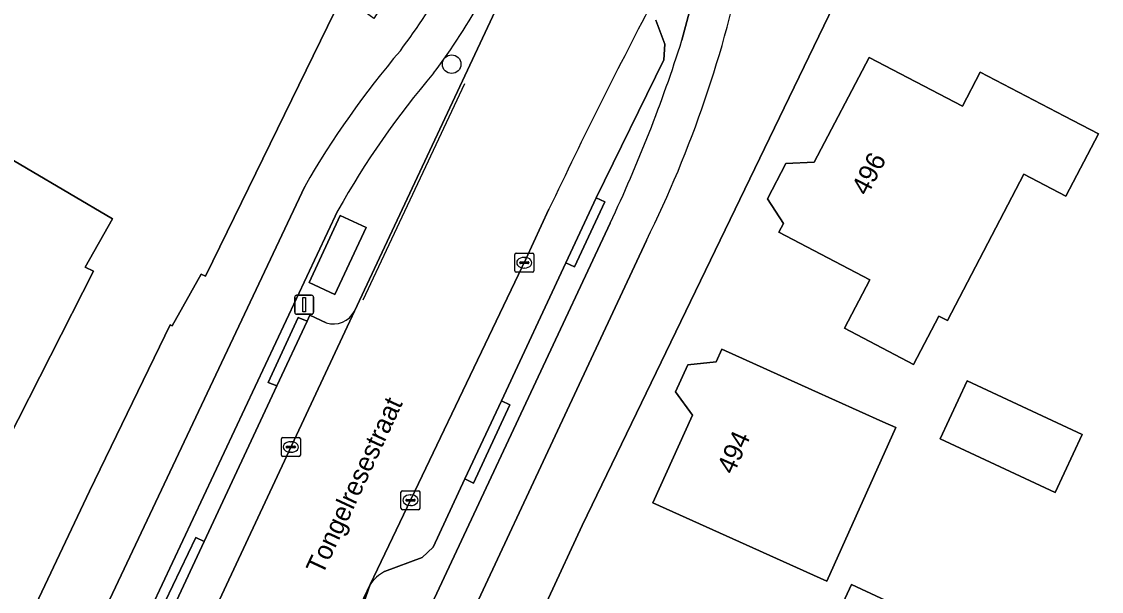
# Model space of a CAD drawing. Extents: x 162989 to 165008, y 383432 to 384338.
# Drawn here: x 163801.3 to 163858.1, y 384028.6 to 384058.6 of the extents above; entities that cross this region are included whole.
import ezdxf

# ---------------------------------------------------------------- set-up
doc = ezdxf.new("R2010")
doc.units = 0
for name, color, linetype in [('IMGEO_Boom', 7, 'Continuous'), ('IMGEO_Erf', 7, 'Continuous'), ('IMGEO_Fietspad_open', 7, 'Continuous'), ('IMGEO_Kolk', 7, 'Continuous'), ('IMGEO_Lichtmast', 7, 'Continuous'), ('IMGEO_Lijnafwatering', 7, 'Continuous'), ('IMGEO_Openbare_ruimte_label', 7, 'Continuous'), ('IMGEO_Pand', 7, 'Continuous'), ('IMGEO_Pand_nummerreeks', 7, 'Continuous'), ('IMGEO_Parkeervlak_open', 7, 'Continuous'), ('IMGEO_Rijbaan_lokaal_gesloten', 7, 'Continuous'), ('IMGEO_Verkeerseiland_open', 7, 'Continuous'), ('IMGEO_Voetpad_open', 7, 'Continuous')]:
    doc.layers.add(name, color=color, linetype=linetype)

msp = doc.modelspace()

# ---------------------------------------------------------------- linework, layer by layer
at = {"layer": 'IMGEO_Boom'}
msp.add_circle((163823.928, 384056.369), 0.489, dxfattribs=at)
at = {"layer": 'IMGEO_Erf'}
for points in [[(163796.988, 384017.276), (163804.861, 384033.884), (163809.104, 384042.631), (163809.212, 384042.588), (163810.741, 384045.3), (163810.967, 384045.208), (163817.775, 384059.146), (163818.285, 384059.918), (163813.266, 384063.63), (163814.609, 384065.86), (163810.204, 384068.685), (163812.199, 384072.078), (163812.999, 384073.439), (163808.956, 384075.49), (163810.645, 384078.819), (163810.667, 384078.863), (163807.788, 384080.269), (163798.708, 384084.876), (163804.886, 384089.778), (163802.878, 384091.994), (163800.986, 384090.689)], [(163844.546, 384060.544), (163830.801, 384032.07), (163823.703, 384016.761), (163826.878, 384015.309), (163848.718, 384005.16), (163855.834, 384020.015), (163843.509, 384025.826), (163844.976, 384028.968), (163857.323, 384023.204), (163855.856, 384020.062), (163860.522, 384017.854)]]:
    msp.add_lwpolyline(points, dxfattribs=at)
for points in [[(163856.255, 384049.415), (163854.042, 384050.571), (163850.019, 384042.869), (163849.571, 384043.103), (163848.241, 384040.558), (163844.604, 384042.458), (163845.938, 384045.013), (163841.147, 384047.516), (163841.385, 384047.972), (163840.552, 384049.284), (163841.521, 384051.138), (163843.012, 384051.201), (163845.894, 384056.716), (163850.806, 384054.151), (163851.743, 384055.945), (163856.175, 384053.63), (163857.967, 384052.694)], [(163793.494, 384055.622), (163794.955, 384054.762), (163799.264, 384052.226), (163806.073, 384048.219), (163804.632, 384045.684), (163805.081, 384045.47), (163800.548, 384036.545), (163790.784, 384041.199), (163791.121, 384041.856), (163793.348, 384046.531), (163787.985, 384049.087), (163788.137, 384049.406), (163789.503, 384052.272), (163790.485, 384054.332), (163791.888, 384053.663), (163792.946, 384055.883)], [(163843.666, 384029.14), (163839.077, 384031.207), (163834.517, 384033.26), (163836.596, 384037.875), (163835.705, 384039.112), (163836.349, 384040.541), (163837.846, 384040.692), (163838.143, 384041.353), (163842.884, 384039.218), (163846.628, 384037.532), (163847.307, 384037.226)], [(163857.117, 384036.863), (163855.69, 384033.808), (163849.636, 384036.634), (163851.063, 384039.69)]]:
    msp.add_lwpolyline(points, close=True, dxfattribs=at)
at = {"layer": 'IMGEO_Fietspad_open'}
for points in [[(163851.703, 384086.452), (163848.601, 384082.726), (163839.851, 384068.648), (163838.087, 384065.315), (163836.047, 384057.632)], [(163816.191, 384049.92), (163792.623, 384000.034), (163790.906, 383996.321), (163790.648, 383995.763), (163786.864, 383987.569), (163785.231, 383983.749), (163783.462, 383980.201)], [(163785.638, 383979.969), (163788.303, 383985.587), (163788.717, 383986.483), (163788.738, 383986.527), (163793.161, 383995.925), (163795.075, 384000), (163817.935, 384048.658)], [(163832.27, 384048.002), (163820.524, 384022.914), (163818.329, 384018.265), (163816.33, 384013.739), (163811.277, 384002.91), (163810.085, 384000)], [(163812.343, 384000), (163812.793, 384001.137), (163818.165, 384012.68), (163820.272, 384017.302), (163834.179, 384047.089)]]:
    msp.add_lwpolyline(points, dxfattribs=at)
for centre, radius, start, end in [((163793.978, 384077.613), 34.12, 323.0002, 338.4986), ((163793.321, 384077.983), 36.982, 323.3182, 338.3634), ((163779.103, 384074.34), 61.449, 333.67409, 348.63381), ((163762.943, 384080.748), 76.671, 334.71631, 342.4523), ((163856.724, 384026.758), 46.684, 139.4964, 150.2546), ((163857.168, 384026.674), 44.973, 139.4835, 150.7358)]:
    msp.add_arc(centre, radius, start, end, dxfattribs=at)
at = {"layer": 'IMGEO_Kolk'}
for p, q in [((163827.248, 384045.486), (163827.248, 384046.338)), ((163827.323, 384046.412), (163828.175, 384046.412)), ((163827.507, 384045.906), (163827.507, 384045.918)), ((163827.55, 384045.955), (163827.948, 384045.955)), ((163827.736, 384046.192), (163827.761, 384046.192)), ((163827.991, 384045.918), (163827.991, 384045.906)), ((163828.249, 384046.338), (163828.249, 384045.486)), ((163828.175, 384045.412), (163827.323, 384045.412)), ((163827.945, 384045.869), (163827.547, 384045.869)), ((163827.759, 384045.632), (163827.734, 384045.632)), ((163814.962, 384035.778), (163814.962, 384036.63)), ((163815.037, 384036.704), (163815.889, 384036.704)), ((163815.264, 384036.247), (163815.662, 384036.247)), ((163815.45, 384036.484), (163815.475, 384036.484)), ((163815.963, 384036.63), (163815.963, 384035.778)), ((163815.889, 384035.704), (163815.037, 384035.704)), ((163815.221, 384036.198), (163815.221, 384036.21)), ((163815.659, 384036.161), (163815.261, 384036.161)), ((163815.473, 384035.924), (163815.448, 384035.924)), ((163815.705, 384036.21), (163815.705, 384036.198)), ((163821.259, 384032.976), (163821.259, 384033.828)), ((163821.334, 384033.902), (163822.186, 384033.902)), ((163821.518, 384033.396), (163821.518, 384033.408)), ((163821.561, 384033.445), (163821.959, 384033.445)), ((163821.747, 384033.682), (163821.772, 384033.682)), ((163822.002, 384033.408), (163822.002, 384033.396)), ((163822.26, 384033.828), (163822.26, 384032.976)), ((163822.186, 384032.902), (163821.334, 384032.902)), ((163821.956, 384033.359), (163821.558, 384033.359)), ((163821.77, 384033.122), (163821.745, 384033.122))]:
    msp.add_line(p, q, dxfattribs=at)
for points in [[(163827.248, 384045.486), (163827.248, 384046.338)], [(163827.323, 384046.412), (163828.175, 384046.412)], [(163828.249, 384046.338), (163828.249, 384045.486)], [(163828.175, 384045.412), (163827.323, 384045.412)], [(163814.962, 384035.778), (163814.962, 384036.63)], [(163815.037, 384036.704), (163815.889, 384036.704)], [(163815.963, 384036.63), (163815.963, 384035.778)], [(163815.889, 384035.704), (163815.037, 384035.704)], [(163821.259, 384032.976), (163821.259, 384033.828)], [(163821.334, 384033.902), (163822.186, 384033.902)], [(163822.26, 384033.828), (163822.26, 384032.976)], [(163822.186, 384032.902), (163821.334, 384032.902)]]:
    msp.add_lwpolyline(points, dxfattribs=at)
for centre, radius, start, end in [((163827.325, 384046.336), 0.0765, 91.552, 178.448), ((163827.325, 384046.336), 0.0765, 91.552, 178.448), ((163827.547, 384045.915), 0.0403, 85.8775, 175.7526), ((163827.544, 384045.905), 0.0366, 178.938, 274.7102), ((163827.948, 384045.912), 0.043, 264.8664, 352.4533), ((163827.952, 384045.917), 0.0386, 1.7309, 96.639), ((163828.173, 384046.336), 0.0765, 1.552, 88.448), ((163828.173, 384046.336), 0.0765, 1.552, 88.448), ((163827.325, 384045.488), 0.0765, 181.552, 268.448), ((163827.325, 384045.488), 0.0765, 181.552, 268.448), ((163828.173, 384045.488), 0.0765, 271.552, 358.448), ((163828.173, 384045.488), 0.0765, 271.552, 358.448), ((163815.039, 384036.628), 0.0765, 91.552, 178.448), ((163815.039, 384036.628), 0.0765, 91.552, 178.448), ((163815.261, 384036.207), 0.0403, 85.8775, 175.7526), ((163815.666, 384036.209), 0.0386, 1.7309, 96.639), ((163815.887, 384036.628), 0.0765, 1.552, 88.448), ((163815.887, 384036.628), 0.0765, 1.552, 88.448), ((163815.039, 384035.78), 0.0765, 181.552, 268.448), ((163815.039, 384035.78), 0.0765, 181.552, 268.448), ((163815.258, 384036.197), 0.0366, 178.938, 274.7102), ((163815.662, 384036.204), 0.043, 264.8664, 352.4533), ((163815.887, 384035.78), 0.0765, 271.552, 358.448), ((163815.887, 384035.78), 0.0765, 271.552, 358.448), ((163821.336, 384033.826), 0.0765, 91.552, 178.448), ((163821.336, 384033.826), 0.0765, 91.552, 178.448), ((163821.558, 384033.405), 0.0403, 85.8775, 175.7526), ((163821.555, 384033.395), 0.0366, 178.938, 274.7102), ((163821.959, 384033.402), 0.043, 264.8664, 352.4533), ((163821.963, 384033.407), 0.0386, 1.7309, 96.639), ((163822.184, 384033.826), 0.0765, 1.552, 88.448), ((163822.184, 384033.826), 0.0765, 1.552, 88.448), ((163821.336, 384032.978), 0.0765, 181.552, 268.448), ((163821.336, 384032.978), 0.0765, 181.552, 268.448), ((163822.184, 384032.978), 0.0765, 271.552, 358.448), ((163822.184, 384032.978), 0.0765, 271.552, 358.448)]:
    msp.add_arc(centre, radius, start, end, dxfattribs=at)
for centre, major_axis, ratio, start_param, end_param in [((163827.735, 384045.912), (-0.387, 0.002), 0.722429, 4.712389, 7.853982), ((163827.76, 384045.912), (-0.39, 0.002), 0.717154, 1.570796, 4.712389), ((163815.449, 384036.204), (-0.387, 0.002), 0.722429, 4.712389, 7.853982), ((163815.474, 384036.204), (-0.39, 0.002), 0.717154, 1.570796, 4.712389), ((163821.746, 384033.402), (-0.387, 0.002), 0.722429, 4.712389, 7.853982), ((163821.771, 384033.402), (-0.39, 0.002), 0.717154, 1.570796, 4.712389)]:
    msp.add_ellipse(centre, major_axis=major_axis, ratio=ratio, start_param=start_param, end_param=end_param, dxfattribs=at)
at = {"layer": 'IMGEO_Lichtmast'}
for p, q in [((163815.766, 384044.2), (163816.556, 384044.2)), ((163816.556, 384044.2), (163815.766, 384044.2)), ((163815.666, 384043.3), (163815.666, 384044.1)), ((163815.666, 384044.1), (163815.666, 384043.3)), ((163816.656, 384044.1), (163816.656, 384043.3)), ((163816.656, 384043.3), (163816.656, 384044.1)), ((163816.556, 384043.2), (163815.766, 384043.2)), ((163815.766, 384043.2), (163816.556, 384043.2))]:
    msp.add_line(p, q, dxfattribs=at)
msp.add_lwpolyline([(163816.086, 384044.075), (163816.236, 384044.075), (163816.236, 384043.325), (163816.086, 384043.325), (163816.086, 384044.075)], dxfattribs=at)
for centre, start, end in [((163815.766, 384044.1), 90, 180), ((163815.766, 384044.1), 90, 180), ((163816.556, 384044.1), 0, 90), ((163816.556, 384044.1), 360, 90), ((163815.766, 384043.3), 180, 270), ((163815.766, 384043.3), 180, 270), ((163816.556, 384043.3), 270, 0), ((163816.556, 384043.3), 270, 0)]:
    msp.add_arc(centre, 0.1, start, end, dxfattribs=at)
at = {"layer": 'IMGEO_Lijnafwatering'}
msp.add_lwpolyline([(163824.603, 384055.332), (163819.254, 384043.944)], dxfattribs=at)
at = {"layer": 'IMGEO_Pand'}
for points in [[(163857.967, 384052.694), (163856.175, 384053.63), (163851.743, 384055.945), (163850.806, 384054.151), (163845.894, 384056.716), (163843.012, 384051.201), (163841.521, 384051.138), (163840.552, 384049.284), (163841.385, 384047.972), (163841.147, 384047.516), (163845.938, 384045.013), (163844.604, 384042.458), (163848.241, 384040.558), (163849.571, 384043.103), (163850.019, 384042.869), (163854.042, 384050.571), (163856.255, 384049.415)], [(163806.073, 384048.219), (163799.264, 384052.226), (163794.955, 384054.762), (163793.494, 384055.622), (163792.946, 384055.883), (163791.888, 384053.663), (163790.485, 384054.332), (163789.503, 384052.272), (163788.137, 384049.406), (163787.985, 384049.087), (163793.348, 384046.531), (163791.121, 384041.856), (163790.784, 384041.199), (163800.548, 384036.545), (163805.081, 384045.47), (163804.632, 384045.684)], [(163843.666, 384029.14), (163847.307, 384037.226), (163846.628, 384037.532), (163842.884, 384039.218), (163838.143, 384041.353), (163837.846, 384040.692), (163836.349, 384040.541), (163835.705, 384039.112), (163836.596, 384037.875), (163834.517, 384033.26), (163839.077, 384031.207)], [(163855.69, 384033.808), (163857.117, 384036.863), (163851.063, 384039.69), (163849.636, 384036.634)], [(163844.976, 384028.968), (163843.509, 384025.826), (163855.834, 384020.015), (163855.856, 384020.062), (163857.323, 384023.204)]]:
    msp.add_lwpolyline(points, close=True, dxfattribs=at)
at = {"layer": 'IMGEO_Parkeervlak_open'}
for points in [[(163820.396, 384029.644), (163822.374, 384030.391), (163822.947, 384030.923), (163824.628, 384034.528), (163826.542, 384038.633), (163829.933, 384045.903), (163831.528, 384049.324), (163835.101, 384056.6), (163835.147, 384057.426), (163834.676, 384058.693)], [(163829.045, 384048.727), (163827.836, 384046.102), (163819.638, 384028.968)], [(163817.329, 384042.74), (163816.464, 384043.157), (163816.314, 384042.836), (163814.719, 384039.418), (163810.899, 384031.234), (163809.317, 384027.845), (163807.601, 384024.168), (163806.013, 384020.767), (163802.078, 384012.335), (163802.021, 384011.578), (163802.539, 384009.808)], [(163802.448, 384008.329), (163813.086, 384031.118), (163818.809, 384043.365)], [(163819.173, 384027.669), (163819.638, 384028.968), (163819.298, 384028.258), (163818.038, 384025.625), (163814.083, 384016.662), (163810.369, 384008.648)]]:
    msp.add_lwpolyline(points, dxfattribs=at)
for centre, radius, start, end in [((164121.078, 383909.749), 323.416, 152.32784, 154.55023), ((163817.696, 384043.936), 1.251, 252.9323, 332.8561), ((163821.256, 384027.916), 1.93, 116.4706, 146.9839)]:
    msp.add_arc(centre, radius, start, end, dxfattribs=at)
at = {"layer": 'IMGEO_Rijbaan_lokaal_gesloten'}
for points in [[(163839.301, 384087.218), (163835.937, 384080.041), (163835.658, 384079.444), (163834.12, 384076.135), (163829.517, 384066.221), (163818.809, 384043.365), (163813.086, 384031.118), (163802.448, 384008.329), (163800.841, 384004.887), (163798.56, 384000), (163798.17, 383999.161), (163790.125, 383982.027)], [(163814.083, 384016.662), (163818.038, 384025.625), (163819.298, 384028.258), (163819.638, 384028.968), (163827.836, 384046.102), (163829.045, 384048.727)]]:
    msp.add_lwpolyline(points, dxfattribs=at)
msp.add_arc((164121.078, 383909.749), 323.416, 152.32784, 154.55023, dxfattribs=at)
at = {"layer": 'IMGEO_Verkeerseiland_open'}
for points in [[(163818.809, 384043.365), (163829.517, 384066.221), (163834.12, 384076.135)], [(163836.047, 384057.632), (163838.087, 384065.315), (163837.636, 384065.552), (163834.654, 384059.947)], [(163834.676, 384058.693), (163835.147, 384057.426), (163835.101, 384056.6), (163831.528, 384049.324), (163831.987, 384049.114), (163830.395, 384045.686), (163829.933, 384045.903), (163826.542, 384038.633), (163826.98, 384038.417), (163825.075, 384034.294), (163824.628, 384034.528), (163822.947, 384030.923), (163822.374, 384030.391), (163820.396, 384029.644)], [(163817.935, 384048.658), (163795.075, 384000), (163793.161, 383995.925)], [(163819.604, 384023.988), (163819.379, 384023.487), (163820.524, 384022.914), (163832.27, 384048.002)], [(163802.539, 384009.808), (163802.021, 384011.578), (163802.078, 384012.335), (163806.013, 384020.767), (163805.54, 384021.011), (163807.139, 384024.418), (163807.601, 384024.168), (163809.317, 384027.845), (163808.844, 384028.064), (163810.466, 384031.444), (163810.899, 384031.234), (163814.719, 384039.418), (163814.261, 384039.607), (163815.852, 384043.021), (163816.314, 384042.836), (163816.464, 384043.157), (163817.329, 384042.74)], [(163819.638, 384028.968), (163819.173, 384027.669)]]:
    msp.add_lwpolyline(points, dxfattribs=at)
msp.add_lwpolyline([(163819.425, 384047.766), (163817.779, 384044.23), (163816.419, 384044.863), (163818.066, 384048.399)], close=True, dxfattribs=at)
for centre, radius, start, end in [((163793.321, 384077.983), 36.982, 323.3182, 338.3634), ((163762.943, 384080.748), 76.671, 334.71631, 342.4523), ((163857.168, 384026.674), 44.973, 139.4835, 150.7358), ((163817.696, 384043.936), 1.251, 252.9323, 332.8561), ((163821.256, 384027.916), 1.93, 116.4706, 146.9839)]:
    msp.add_arc(centre, radius, start, end, dxfattribs=at)
at = {"layer": 'IMGEO_Voetpad_open'}
for points in [[(163845.14, 384114.307), (163839.604, 384104.048), (163833.039, 384091.042), (163827.304, 384079.681), (163823.683, 384072.507), (163822.343, 384069.959), (163821.36, 384068.226), (163821.507, 384068.122), (163824.405, 384066.034), (163819.835, 384058.771), (163818.285, 384059.918), (163817.775, 384059.146), (163810.967, 384045.208), (163810.741, 384045.3), (163809.212, 384042.588), (163809.104, 384042.631), (163804.861, 384033.884), (163796.988, 384017.276), (163789.265, 384000), (163788.336, 383997.923), (163787.048, 383994.75)], [(163810.108, 383991.158), (163808.01, 383986.65), (163808.487, 383986.428), (163808.581, 383986.384), (163809.046, 383986.162), (163809.478, 383985.956), (163813.362, 383994.356), (163815.972, 384000), (163823.148, 384015.557), (163823.703, 384016.761), (163830.801, 384032.07), (163844.546, 384060.544)], [(163790.648, 383995.763), (163790.906, 383996.321), (163792.623, 384000.034), (163816.191, 384049.92)], [(163834.179, 384047.089), (163820.272, 384017.302), (163818.165, 384012.68), (163812.793, 384001.137), (163812.343, 384000)]]:
    msp.add_lwpolyline(points, dxfattribs=at)
for points in [[(163829.933, 384045.903), (163830.395, 384045.686), (163831.987, 384049.114), (163831.528, 384049.324)], [(163819.425, 384047.766), (163818.066, 384048.399), (163816.419, 384044.863), (163817.779, 384044.23)], [(163814.719, 384039.418), (163816.314, 384042.836), (163815.852, 384043.021), (163814.261, 384039.607)], [(163824.628, 384034.528), (163825.075, 384034.294), (163826.98, 384038.417), (163826.542, 384038.633)], [(163809.317, 384027.845), (163810.899, 384031.234), (163810.466, 384031.444), (163808.844, 384028.064)]]:
    msp.add_lwpolyline(points, close=True, dxfattribs=at)
for centre, radius, start, end in [((163793.978, 384077.613), 34.12, 323.0002, 338.4986), ((163779.103, 384074.34), 61.449, 333.67409, 348.63381), ((163856.724, 384026.758), 46.684, 139.4964, 150.2546)]:
    msp.add_arc(centre, radius, start, end, dxfattribs=at)

# ---------------------------------------------------------------- texts
at = {"layer": 'IMGEO_Openbare_ruimte_label'}
msp.add_text('Tongelresestraat', height=1, rotation=65.0247, dxfattribs=at).set_placement((163817.128, 384029.419))
at = {"layer": 'IMGEO_Pand_nummerreeks'}
for s, rotation, p in [('496', 62.7073, (163845.804, 384049.386)), ('494', 65.8656, (163838.761, 384034.708))]:
    msp.add_text(s, height=1, rotation=rotation, dxfattribs=at).set_placement(p)

doc.saveas('drawing.dxf')
